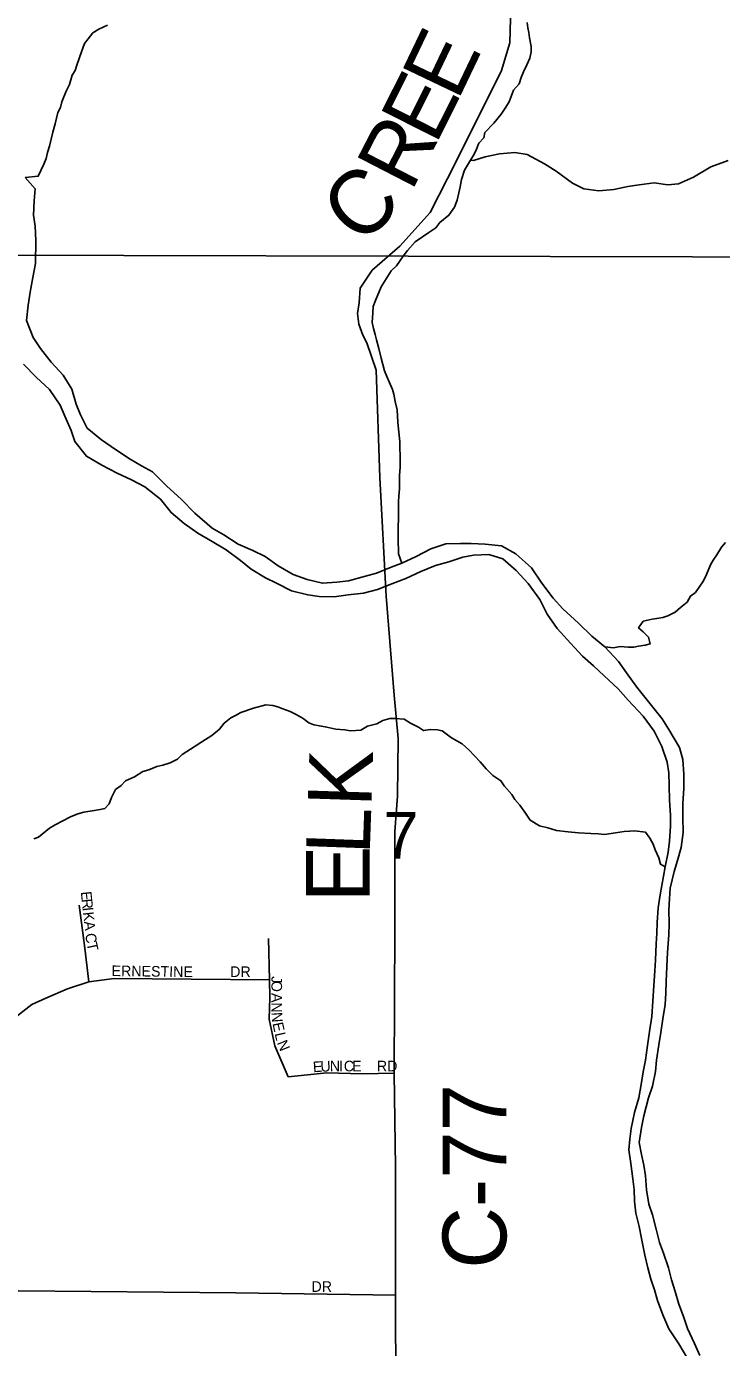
# Model space of a CAD drawing. Extents: x 1310247 to 1552180, y 377264 to 706493.
# Drawn here: x 1411548 to 1414820, y 566791 to 573013 of the extents above; entities that cross this region are included whole.
import ezdxf

# ---------------------------------------------------------------- set-up
doc = ezdxf.new("R2010")
doc.units = 0
for name, color, linetype in [('GM_X_County_Road', 7, 'Continuous'), ('GM_X_County_Road_Text', 7, 'Continuous'), ('GM_X_Minor_River', 7, 'Continuous'), ('GM_X_Section', 7, 'Continuous'), ('GM_X_Section_Text', 7, 'Continuous'), ('GM_X_Township_Subdivision', 7, 'Continuous'), ('GM_X_Township_Subdivision_Text', 7, 'Continuous')]:
    doc.layers.add(name, color=color, linetype=linetype)

msp = doc.modelspace()

# ---------------------------------------------------------------- linework, layer by layer
at = {"layer": 'GM_X_County_Road'}
msp.add_lwpolyline([(1413286.3, 566580.4), (1413285.1, 567036.9), (1413284.7, 567640.3), (1413279.4, 568083), (1413281.8, 568767.1), (1413281.6, 569222.2), (1413293.9, 569388.3), (1413296.9, 569659), (1413278.6, 569863.3), (1413241.7, 570330.6), (1413210.6, 570888.4), (1413193.6, 571394.3), (1413150.9, 571523.7), (1413130.7, 571559.4), (1413113.2, 571610.9), (1413105.8, 571661.4), (1413114, 571712.1), (1413119, 571781), (1413175.5, 571864.7), (1413305.9, 571977.7), (1413448, 572137.3), (1413570.7, 572376.8), (1413784.8, 572805.1), (1413823.7, 572935.2), (1413831.6, 573221.8)], dxfattribs=at)
at = {"layer": 'GM_X_Minor_River'}
for points in [[(1413315.5, 570485.6), (1413299.6, 570528.9), (1413299.8, 570554.9), (1413297.9, 570577), (1413299.4, 570775.4), (1413301.6, 570801.4), (1413303.8, 570835.4), (1413304.3, 570899.6), (1413306.5, 570935.6), (1413307, 570993.7), (1413305.2, 571025.8), (1413305.4, 571057.8), (1413299.8, 571116), (1413296.1, 571150.1), (1413292.5, 571208.2), (1413282.8, 571246.4), (1413277.1, 571280.5), (1413271.3, 571302.6), (1413255.5, 571338.8), (1413243.8, 571365), (1413234, 571391.1), (1413218.4, 571451.4), (1413206.8, 571495.6), (1413195.1, 571537.8), (1413189.3, 571561.9), (1413181.5, 571590), (1413175.7, 571618.1), (1413178, 571664.2), (1413180.3, 571694.2), (1413190.4, 571722.2), (1413216.9, 571786.1), (1413265.3, 571861.8), (1413289.5, 571885.6), (1413321.7, 571931.4), (1413341.9, 571957.3), (1413378.1, 571999.1), (1413412.2, 572022.8), (1413442.3, 572042.6), (1413474.4, 572064.3), (1413494.6, 572090.2), (1413536.8, 572123.9), (1413563, 572161.7), (1413575.2, 572195.7), (1413583.5, 572229.7), (1413589.7, 572257.7), (1413595.9, 572291.7), (1413610.2, 572335.7), (1413638.5, 572383.5), (1413654.7, 572411.4), (1413666.8, 572435.3), (1413677, 572463.3), (1413701.1, 572489.2), (1413705.3, 572513.2), (1413747.6, 572556.9), (1413781.8, 572600.7), (1413802, 572628.5), (1413820.2, 572658.4), (1413840.5, 572712.4), (1413866.7, 572742.2), (1413876.9, 572772.2), (1413887.1, 572800.1), (1413903.3, 572832), (1413917.5, 572864), (1413923.7, 572894), (1413923.9, 572918), (1413916.2, 572960.2), (1413912.4, 572984.3), (1413908.5, 573006.4), (1413904.7, 573032.5)], [(1411541.9, 572301.8), (1411603.3, 572307.9), (1411629.7, 572363.8), (1411639.9, 572391.7), (1411646.1, 572419.7), (1411656.3, 572449.7), (1411664.5, 572481.7), (1411672.7, 572515.7), (1411683, 572553.7), (1411695.3, 572607.7), (1411707.5, 572631.6), (1411713.7, 572657.6), (1411723.8, 572681.6), (1411736, 572711.5), (1411750.2, 572739.5), (1411762.5, 572783.5), (1411776.6, 572805.4), (1411786.8, 572835.4), (1411807.2, 572893.3), (1411821.5, 572933.3), (1411837.6, 572955.2), (1411859.8, 572983), (1411887.9, 573000.8), (1411929.9, 573018.5)], [(1413638.5, 572383.5), (1413652.2, 572381.3), (1413706.6, 572398.3), (1413775, 572413), (1413847.2, 572419.6), (1413905.1, 572410.5), (1413986.4, 572366.7), (1414041.7, 572331.5), (1414118.7, 572275.7), (1414172.2, 572248.6), (1414242.1, 572239.2), (1414312.3, 572245.8), (1414378.7, 572258.6), (1414432.9, 572267.6), (1414503.2, 572276.3), (1414567.1, 572267), (1414617.3, 572272), (1414688, 572302.8), (1414769, 572351.4), (1414851.8, 572382)], [(1414638.5, 569560.1), (1414621.6, 569616.7), (1414571.2, 569702), (1414540.2, 569752.8), (1414483.6, 569822.2), (1414421.1, 569901.7), (1414372.4, 569968.9), (1414335.4, 570021.9), (1414270.7, 570091.4), (1414209.6, 570140.8), (1414146.8, 570202.3), (1414072.1, 570270), (1414027.1, 570321.1), (1413974.4, 570390.4), (1413925.8, 570463.6), (1413851, 570529.4), (1413783.7, 570566.8), (1413707.8, 570574.3), (1413641.7, 570577.6), (1413591.7, 570578.6), (1413521.6, 570575.9), (1413451, 570553.2), (1413382.2, 570516.4), (1413315.5, 570485.6), (1413265, 570466.4), (1413196.3, 570437.7), (1413144, 570424.6), (1413063.5, 570402.1), (1413009.2, 570395.1), (1412941.1, 570390.4), (1412869.3, 570407.9), (1412803.7, 570431.2), (1412732.5, 570472.8), (1412671.2, 570516.2), (1412613.8, 570545.4), (1412544.3, 570574.9), (1412477.1, 570618.4), (1412421.6, 570649.6), (1412341, 570721.4), (1412276.2, 570787), (1412209.4, 570848.5), (1412140.6, 570916.2), (1412089.1, 570943.3), (1412035.7, 570974.4), (1411966.5, 571020), (1411901.4, 571065.4), (1411834.4, 571121), (1411801.6, 571183.9), (1411782.6, 571234.5), (1411762, 571305.2), (1411721.3, 571370.2), (1411664.5, 571431.6), (1411613.7, 571496.9), (1411578.7, 571547.8), (1411548.3, 571628.7), (1411555.8, 571700.9), (1411565, 571761), (1411578.4, 571831), (1411589.8, 571897.1), (1411592, 572005.5), (1411589.3, 572071.9), (1411580.3, 572124.3), (1411583.7, 572192.5), (1411588.9, 572248.7), (1411541.9, 572301.8)], [(1411534.1, 571422.1), (1411592.9, 571360.7), (1411655.9, 571303.2), (1411706.4, 571229.9), (1411735.1, 571163.1), (1411758.1, 571110.4), (1411775, 571057.8), (1411829.7, 570988.5), (1411903, 570946.9), (1411974.3, 570909.3), (1412041.8, 570877.9), (1412105.2, 570844.5), (1412178.1, 570786.9), (1412228.9, 570723.6), (1412289.9, 570672.2), (1412355.1, 570626.8), (1412422.4, 570587.3), (1412487.7, 570547.9), (1412554.7, 570498.4), (1412606, 570457.2), (1412673.2, 570415.7), (1412724.8, 570390.6), (1412796.2, 570355.1), (1412871.8, 570335.5), (1412925.8, 570328.4), (1412995.8, 570327.1), (1413062.1, 570335.8), (1413134.4, 570344.5), (1413200.8, 570361.2), (1413267.4, 570388.1), (1413334, 570412.9), (1413404.8, 570445.7), (1413473.4, 570474.4), (1413535.9, 570491.3), (1413602.4, 570514.1), (1413652.7, 570523.2), (1413724.8, 570525.8), (1413790.5, 570506.4), (1413853.5, 570451), (1413910.3, 570389.6), (1413964.8, 570314.2), (1413999.5, 570245.3), (1414046.2, 570178.1), (1414108.9, 570108.6), (1414165.7, 570047.2), (1414216.8, 570002.1), (1414268, 569954.9), (1414332.8, 569893.4), (1414379.8, 569840.3), (1414450.3, 569764.6), (1414503, 569693.3)], [(1414270.7, 570091.4), (1414310.7, 570086.9), (1414342.7, 570092.7), (1414380.6, 570090.3), (1414406.6, 570090.1), (1414428.5, 570093.9), (1414460.5, 570099.6), (1414484.5, 570105.4), (1414476.8, 570137.5), (1414451, 570161.8), (1414429.2, 570180), (1414451.4, 570211.9), (1414493.4, 570221.5), (1414515.3, 570225.3), (1414543.3, 570229.1), (1414567.3, 570236.9), (1414601.4, 570254.6), (1414627.5, 570276.4), (1414657.7, 570302.2), (1414673.9, 570330.1), (1414697.9, 570347.9), (1414734.3, 570401.6), (1414748.5, 570431.6), (1414768.8, 570477.5), (1414780.9, 570499.4), (1414797.1, 570525.3), (1414819.3, 570561.2), (1414839.4, 570583)], [(1414554.1, 569055.7), (1414532.9, 569067.2), (1414525.1, 569097.3), (1414507.4, 569135.5), (1414497.6, 569161.7), (1414481.9, 569189.8), (1414462.1, 569218.1), (1414410.2, 569224.5), (1414388.3, 569222.8), (1414362.3, 569221), (1414320.3, 569215.4), (1414268.3, 569207.8), (1414240.4, 569210.1), (1414204.5, 569212.4), (1414146.6, 569214.9), (1414098.7, 569219.4), (1414042.9, 569225.9), (1414003, 569238.3), (1413963.1, 569248.7), (1413919.4, 569275.1), (1413897.7, 569307.3), (1413870, 569345.7), (1413846.2, 569371.9), (1413832.4, 569396.1), (1413796.8, 569436.5), (1413781, 569460.7), (1413743.2, 569485), (1413711.5, 569517.4), (1413683.8, 569549.7), (1413630.3, 569606.3), (1413598.6, 569634.6), (1413548.9, 569663.1), (1413505.2, 569695.6), (1413483.2, 569699.8), (1413449.3, 569702.1), (1413417.3, 569696.4), (1413393.5, 569712.6), (1413355.7, 569731), (1413325.9, 569751.3), (1413284, 569753.7), (1413258, 569753.9), (1413226, 569744.2), (1413197.9, 569728.4), (1413153.9, 569716.8), (1413121.8, 569699.1), (1413073.9, 569695.5), (1413046, 569699.8), (1413004.1, 569704.1), (1412962.2, 569712.5), (1412936.3, 569716.8), (1412900.4, 569723.1), (1412876.5, 569733.3), (1412850.7, 569753.6), (1412816.9, 569772), (1412789, 569786.2), (1412755.2, 569798.6), (1412731.3, 569808.8), (1412707.4, 569815), (1412675.4, 569817.3), (1412617.4, 569801.8), (1412557.4, 569782.3), (1412531.3, 569768.6), (1412509.3, 569756.7), (1412479.1, 569731), (1412457, 569703.1), (1412420.8, 569673.4), (1412372.7, 569643.8), (1412342.6, 569624), (1412280.4, 569584.5), (1412258.3, 569562.7), (1412224.2, 569545), (1412190.2, 569533.3), (1412162.2, 569527.5), (1412124.1, 569511.8), (1412096.1, 569504.1), (1412056, 569478.4), (1412013.9, 569460.8), (1411993.8, 569438.9), (1411967.7, 569419.1), (1411947.5, 569381.2), (1411937.3, 569351.3), (1411917.1, 569329.4), (1411895.1, 569325.6), (1411867.2, 569319.9), (1411817.2, 569312.3), (1411789.2, 569304.5), (1411755.1, 569290.8), (1411683, 569253.4), (1411656.9, 569237.6), (1411604.7, 569194), (1411582.7, 569186.2)], [(1414503, 569693.3), (1414539.6, 569622.3), (1414564.1, 569547.5), (1414571.1, 569497.2), (1414573.9, 569438.9), (1414574.5, 569368.6), (1414579.1, 569298.2), (1414580, 569246), (1414574.6, 569175.8), (1414569.5, 569123.7), (1414554.1, 569055.7), (1414531.4, 568923.6), (1414522.2, 568861.5), (1414516.8, 568793.4), (1414515.8, 568743.2), (1414512.7, 568693.1), (1414509.1, 568614.8), (1414506.1, 568564.7), (1414500.7, 568494.5), (1414497.2, 568422.3), (1414491.8, 568350.1), (1414480.3, 568280.1), (1414471, 568214), (1414461.5, 568143.9), (1414450.4, 568089.9), (1414443.4, 568039.9), (1414429.9, 567967.8), (1414410.5, 567897.9), (1414394.9, 567821.9), (1414387.9, 567771.9), (1414382.9, 567721.8), (1414393.6, 567657.3), (1414402.1, 567584.9), (1414409.1, 567534.6), (1414410, 567480.3), (1414416.9, 567424), (1414431.6, 567361.5), (1414442.5, 567305.1), (1414458.9, 567226.4), (1414473.7, 567165.9), (1414486.7, 567113.5), (1414503.7, 567062.9), (1414518.7, 567012.5), (1414543.4, 566945.7), (1414572, 566878.9), (1414618.7, 566807.8), (1414659.3, 566738.7)], [(1414717.7, 566753.6), (1414692.8, 566810.3), (1414660.2, 566881.2), (1414641.3, 566937.8), (1414618.5, 566994.5), (1414601.7, 567055), (1414584.7, 567109.5), (1414569.9, 567166), (1414547.2, 567234.8), (1414528.2, 567285.3), (1414511.5, 567347.9), (1414494.8, 567416.5), (1414477.8, 567467), (1414467.2, 567533.4), (1414462.5, 567599.8), (1414453.5, 567650.2), (1414442.5, 567700.6), (1414431.7, 567757), (1414443.1, 567827), (1414454.2, 567883), (1414476, 567966.9), (1414495.1, 568022.8), (1414508.5, 568090.8), (1414513.6, 568144.9), (1414525.1, 568217), (1414534.3, 568275), (1414543.6, 568339.1), (1414555, 568407.1), (1414558.1, 568459.3), (1414559.2, 568515.5), (1414562.6, 568585.7), (1414566, 568651.9), (1414571.6, 568734.1), (1414572.7, 568788.3), (1414572, 568850.5), (1414575.1, 568904.7), (1414578.1, 568954.8), (1414597.7, 569032.8), (1414612.8, 569084.7), (1414630.1, 569146.6), (1414639.5, 569216.7), (1414637, 569289), (1414638.3, 569353.3), (1414641.7, 569423.5), (1414643.1, 569491.7), (1414638.5, 569560.1)]]:
    msp.add_lwpolyline(points, dxfattribs=at)
at = {"layer": 'GM_X_Section'}
msp.add_lwpolyline([(1416021.8, 571924.6), (1415927, 566580.7), (1410627.1, 566578.4), (1410666.2, 571937.6)], close=True, dxfattribs=at)
at = {"layer": 'GM_X_Township_Subdivision'}
for points in [[(1411841.2, 568513.2), (1411821.3, 568684), (1411796.3, 568874.8)], [(1412780.2, 568066.7), (1412716.6, 568212.6), (1412690.4, 568337.3), (1412692.9, 568439.6), (1412691.7, 568523.1), (1412687.9, 568717.7)], [(1411055.6, 567942), (1411258.9, 568130.3), (1411427.2, 568282.5), (1411475.9, 568328.6), (1411517, 568362.3), (1411573.1, 568406), (1411639.6, 568436.6), (1411741.8, 568480.5), (1411841.2, 568513.2), (1411960.9, 568529.4), (1412139.3, 568526.9), (1412691.7, 568523.1)], [(1412780.2, 568066.7), (1412962.3, 568084.2), (1413128.1, 568080.5), (1413279.4, 568083)], [(1411287.4, 566946.7), (1411340.4, 566987.5), (1411390.5, 567017.1), (1411442.6, 567039.7), (1411511.7, 567058), (1412532.8, 567048.9), (1413285.1, 567036.9)]]:
    msp.add_lwpolyline(points, dxfattribs=at)

# ---------------------------------------------------------------- texts
at = {"layer": 'GM_X_County_Road_Text'}
for s, rotation, p in [('E', 64.44986, (1413577.5, 572658.2)), ('E', 63.30801, (1413473.9, 572451.9)), ('R', 62.72739, (1413359.4, 572229.9)), ('C', 44.35972, (1413121.1, 571973.5)), ('K', 88.14367, (1413171.5, 569334.5)), ('L', 87.93394, (1413163.4, 569109.1)), ('E', 89.92928, (1413163.2, 568887.5)), ('C-77', 90, (1413806.8, 567162.8))]:
    msp.add_text(s, height=300, rotation=rotation, dxfattribs=at).set_placement(p)
at = {"layer": 'GM_X_Section_Text'}
msp.add_text('7', height=221, rotation=0.00001, dxfattribs=at).set_placement((1413228.4, 569093))
at = {"layer": 'GM_X_Township_Subdivision_Text'}
for s, rotation, p in [('E', 276.21349, (1411803.3, 568936.9)), ('R', 276.20309, (1411807.1, 568901.9)), ('I', 276.19778, (1411811.4, 568862.5)), ('K', 276.21532, (1411813.8, 568840.7)), ('A', 276.20866, (1411818.5, 568796.9)), ('C', 276.20309, (1411824.7, 568740.1)), ('T', 282.08706, (1411829.9, 568695.1)), ('ERNESTINE', 359.25518, (1411948.3, 568540.6)), ('DR', 0.00001, (1412506.8, 568536.2)), ('J', 270.08742, (1412701, 568539.9)), ('O', 270.08288, (1412701, 568517.9)), ('A', 270.08288, (1412701.1, 568460.7)), ('N', 270.07652, (1412701.1, 568416.7)), ('N', 274.10664, (1412701.4, 568368.9)), ('E', 281.99857, (1412705.6, 568317.6)), ('L', 282.52956, (1412715.8, 568269.8)), ('N', 292.24439, (1412726.2, 568226.6)), ('E', 3.71777, (1412897.7, 568087.4)), ('U', 2.53607, (1412932.6, 568089.6)), ('N', 0.28413, (1412976, 568091.6)), ('I', 0.00001, (1413019.9, 568091.8)), ('C', 0.00001, (1413041.9, 568091.8)), ('E', 0.00001, (1413081.5, 568091.8)), ('RD', 0.00001, (1413197.6, 568091.8)), ('DR', 0.00001, (1412889.5, 567053.2))]:
    msp.add_text(s, height=50, rotation=rotation, dxfattribs=at).set_placement(p)

doc.saveas('drawing.dxf')
